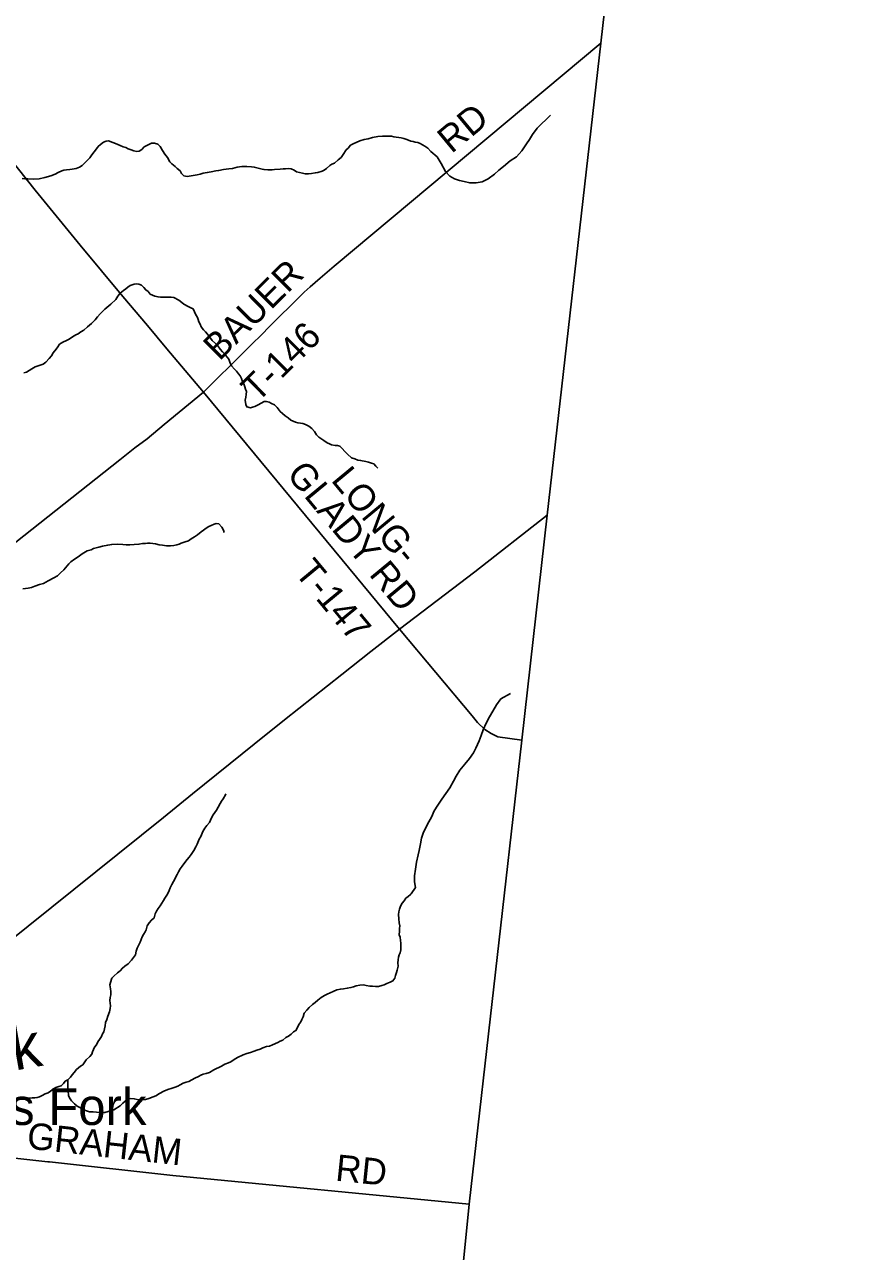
# Model space of a CAD drawing. Extents: x 1310247 to 1664935, y 235267 to 584339.
# Drawn here: x 1539053 to 1548621, y 437454 to 451382 of the extents above; entities that cross this region are included whole.
import ezdxf

# ---------------------------------------------------------------- set-up
doc = ezdxf.new("R2010")
doc.units = 0
for name, color, linetype in [('GM_X_Adjacent_County', 7, 'Continuous'), ('GM_X_County', 7, 'Continuous'), ('GM_X_County_Road', 7, 'Continuous'), ('GM_X_Minor_River', 7, 'Continuous'), ('GM_X_Minor_River_Text', 7, 'Continuous'), ('GM_X_Township', 7, 'Continuous'), ('GM_X_Township_Road', 7, 'Continuous'), ('GM_X_Township_Road_Text', 7, 'Continuous'), ('GM_X_Unincorporated_Text', 7, 'Continuous')]:
    doc.layers.add(name, color=color, linetype=linetype)

msp = doc.modelspace()

# ---------------------------------------------------------------- linework, layer by layer
at = {"layer": 'GM_X_Adjacent_County'}
msp.add_lwpolyline([(1549518, 459950), (1546591, 460177), (1546362, 457943), (1546170, 456232), (1545962, 454406), (1545594, 451170), (1544985, 445811), (1544696, 443260), (1544099, 437990), (1544031, 437305), (1543312, 431173), (1542121, 420986), (1542043, 420309), (1541904, 419113), (1541888, 418982), (1541631, 416769), (1541060, 411851), (1540946, 411161), (1540842, 410533), (1540486, 406917), (1539880, 401684)], dxfattribs=at)
at = {"layer": 'GM_X_County'}
msp.add_lwpolyline([(1524835, 462277), (1529119, 461882), (1534847, 461340), (1539583, 460843), (1540690, 460735), (1541041, 460701), (1541653, 460642), (1544018, 460420), (1546591, 460177), (1546362, 457943), (1546170, 456232), (1545962, 454406), (1545594, 451170), (1544985, 445811), (1544696, 443260), (1544099, 437990), (1544031, 437305), (1543312, 431173), (1542121, 420986)], dxfattribs=at)
at = {"layer": 'GM_X_County_Road'}
for points in [[(1535345, 442478), (1538461, 444914), (1538499, 444941), (1538528, 444969), (1538541, 444994), (1538551, 445034), (1538568, 445168), (1538573, 445186), (1538587, 445210), (1538612, 445237), (1538679, 445290), (1540136, 446441), (1540306, 446577), (1540446, 446680), (1540638, 446840), (1541083, 447207), (1540670, 447700), (1540448, 447964), (1540170, 448296), (1539686, 448879), (1539174, 449502), (1538298, 450604), (1537999, 451036), (1537593, 451545)], [(1543311, 444520), (1543911, 444978), (1544163, 445171), (1544985, 445811)], [(1536876, 439431), (1537568, 439968), (1537802, 440151), (1537999, 440303), (1538192, 440449), (1538372, 440579), (1538525, 440698), (1538657, 440803), (1538846, 440947), (1540630, 442381), (1540961, 442650), (1541658, 443211), (1542004, 443488), (1542654, 444002), (1542983, 444266), (1543311, 444520)]]:
    msp.add_lwpolyline(points, dxfattribs=at)
at = {"layer": 'GM_X_Minor_River'}
for points in [[(1543629, 449980), (1543664, 449941), (1543735, 449879), (1543784, 449805), (1543832, 449714), (1543881, 449659), (1543935, 449630), (1543989, 449611), (1544043, 449600), (1544107, 449585), (1544179, 449585), (1544249, 449596), (1544316, 449629), (1544387, 449682), (1544438, 449729), (1544489, 449770), (1544564, 449835), (1544639, 449882), (1544699, 449947), (1544750, 450026), (1544785, 450078), (1544818, 450133), (1544872, 450204), (1545022, 450353)], [(1539529, 449734), (1539567, 449737), (1539595, 449739), (1539640, 449746), (1539678, 449761), (1539708, 449783), (1539737, 449812), (1539763, 449840), (1539796, 449869), (1539810, 449893), (1539827, 449917), (1539859, 449957), (1539890, 449996), (1539914, 450020), (1539949, 450047), (1539979, 450057), (1540005, 450060), (1540057, 450043), (1540087, 450033), (1540113, 450020), (1540138, 450010), (1540174, 449995), (1540204, 449987), (1540230, 449972), (1540264, 449958), (1540294, 449949), (1540329, 449942), (1540354, 449944), (1540386, 449964), (1540412, 449993), (1540441, 450009), (1540465, 450022), (1540495, 450036), (1540529, 450037), (1540565, 450025), (1540593, 449998), (1540618, 449951), (1540647, 449911), (1540677, 449872), (1540702, 449824), (1540727, 449801), (1540763, 449770), (1540787, 449748), (1540818, 449721), (1540836, 449691), (1540863, 449664), (1540899, 449658), (1540945, 449663), (1540969, 449667), (1541012, 449674), (1541048, 449685), (1541080, 449693), (1541128, 449702), (1541172, 449711), (1541223, 449720), (1541257, 449726), (1541313, 449735), (1541371, 449744), (1541415, 449749), (1541466, 449764), (1541494, 449768), (1541518, 449771), (1541576, 449772), (1541628, 449768), (1541660, 449763), (1541690, 449754), (1541749, 449741), (1541773, 449735), (1541813, 449732), (1541865, 449733), (1541890, 449735), (1541954, 449742), (1541990, 449743), (1542014, 449745), (1542052, 449746), (1542078, 449744), (1542114, 449727), (1542139, 449711), (1542175, 449702), (1542209, 449693), (1542239, 449689), (1542275, 449686), (1542311, 449690), (1542353, 449697), (1542381, 449702), (1542430, 449718), (1542456, 449727), (1542482, 449749), (1542519, 449782), (1542543, 449796), (1542573, 449807), (1542614, 449847), (1542649, 449874), (1542671, 449906), (1542702, 449958), (1542726, 449979), (1542753, 450011), (1542791, 450032), (1542818, 450044), (1542858, 450061), (1542908, 450076)], [(1542908, 450076), (1542952, 450086), (1543003, 450099), (1543065, 450110), (1543115, 450115), (1543155, 450116), (1543185, 450116), (1543219, 450113), (1543245, 450107), (1543273, 450102), (1543303, 450098), (1543329, 450095), (1543357, 450089), (1543383, 450080), (1543411, 450068), (1543438, 450057), (1543464, 450053), (1543488, 450048), (1543516, 450044), (1543542, 450031), (1543570, 450017), (1543596, 450000), (1543629, 449980)], [(1539027, 449636), (1539055, 449632), (1539091, 449629), (1539157, 449626), (1539221, 449631), (1539285, 449644), (1539350, 449663), (1539402, 449684), (1539435, 449701), (1539475, 449721), (1539499, 449730), (1539529, 449734)], [(1539531, 447795), (1539559, 447812), (1539599, 447837), (1539636, 447859), (1539662, 447872), (1539694, 447892), (1539725, 447911), (1539769, 447949), (1539814, 447990), (1539855, 448028), (1539882, 448063), (1539912, 448097), (1539935, 448122), (1539963, 448150), (1539989, 448168), (1540032, 448207), (1540089, 448262), (1540114, 448300), (1540138, 448331), (1540175, 448363), (1540203, 448380), (1540227, 448400), (1540252, 448418), (1540298, 448433), (1540328, 448438), (1540352, 448436), (1540380, 448424), (1540408, 448397), (1540429, 448369), (1540455, 448352), (1540480, 448322), (1540506, 448309), (1540534, 448297), (1540570, 448290), (1540596, 448287), (1540632, 448287), (1540656, 448286), (1540684, 448288), (1540716, 448287), (1540746, 448283), (1540806, 448252), (1540837, 448225), (1540863, 448207), (1540910, 448182), (1540940, 448165), (1540966, 448153), (1540984, 448120), (1540995, 448094), (1541016, 448058), (1541024, 448033), (1541032, 448007), (1541045, 447979), (1541059, 447949), (1541086, 447918), (1541106, 447894), (1541131, 447867), (1541153, 447835), (1541184, 447796), (1541220, 447761), (1541247, 447735), (1541275, 447696), (1541300, 447666), (1541336, 447629), (1541371, 447582), (1541384, 447548), (1541404, 447509), (1541437, 447471), (1541459, 447446), (1541480, 447418), (1541502, 447393), (1541517, 447365), (1541529, 447327), (1541542, 447303), (1541554, 447268), (1541563, 447242), (1541571, 447218), (1541570, 447182), (1541564, 447152), (1541559, 447116), (1541564, 447068), (1541578, 447041), (1541618, 447030), (1541642, 447038), (1541668, 447046), (1541704, 447065), (1541739, 447085), (1541775, 447102), (1541801, 447102), (1541831, 447095), (1541857, 447080), (1541891, 447064), (1541922, 447035), (1541953, 446991), (1541981, 446968), (1542013, 446941), (1542046, 446917), (1542076, 446892), (1542102, 446880), (1542130, 446867), (1542155, 446861), (1542187, 446856)], [(1539046, 447430), (1539074, 447437), (1539135, 447473), (1539173, 447498), (1539264, 447528), (1539294, 447550), (1539331, 447591), (1539358, 447621), (1539380, 447657), (1539411, 447698), (1539431, 447724), (1539450, 447752), (1539488, 447777), (1539531, 447795)], [(1542187, 446856), (1542211, 446852), (1542241, 446841), (1542279, 446821), (1542315, 446796), (1542344, 446763), (1542369, 446725), (1542393, 446696), (1542452, 446661), (1542488, 446634), (1542514, 446622), (1542538, 446612), (1542580, 446605), (1542604, 446602), (1542632, 446596), (1542657, 446569), (1542689, 446535), (1542718, 446506), (1542765, 446463), (1542801, 446451), (1542835, 446438), (1542867, 446433), (1542927, 446422), (1542957, 446414), (1542991, 446403), (1543017, 446395), (1543040, 446370), (1543062, 446346)], [(1539033, 444978), (1539095, 444985), (1539131, 444990), (1539172, 445005), (1539224, 445027), (1539268, 445038), (1539323, 445067), (1539385, 445100), (1539428, 445123), (1539460, 445159), (1539499, 445190), (1539517, 445216), (1539558, 445259), (1539579, 445283), (1539619, 445314), (1539662, 445338), (1539706, 445375), (1539765, 445406), (1539809, 445419), (1539835, 445433), (1539896, 445448), (1539940, 445461), (1539998, 445472), (1540044, 445480), (1540108, 445482), (1540168, 445479), (1540208, 445477), (1540248, 445476), (1540299, 445479), (1540351, 445482), (1540393, 445490), (1540425, 445491), (1540449, 445493), (1540481, 445494), (1540509, 445492), (1540539, 445487), (1540581, 445476), (1540619, 445472), (1540663, 445465), (1540711, 445466), (1540747, 445469), (1540781, 445475), (1540807, 445482), (1540833, 445494), (1540878, 445509), (1540914, 445521), (1540946, 445542), (1540981, 445566), (1541017, 445591), (1541058, 445622), (1541086, 445642), (1541116, 445666), (1541145, 445683), (1541171, 445697), (1541205, 445710), (1541229, 445718), (1541257, 445715), (1541293, 445675), (1541310, 445644), (1541318, 445614)], [(1543440, 441514), (1543492, 441585), (1543481, 441650), (1543480, 441720), (1543490, 441794), (1543503, 441872), (1543521, 441955), (1543532, 442007), (1543547, 442081), (1543560, 442145), (1543579, 442203), (1543613, 442274), (1543644, 442330), (1543671, 442385), (1543702, 442455), (1543745, 442522), (1543791, 442588), (1543834, 442651), (1543881, 442718), (1543923, 442794), (1543954, 442851), (1543995, 442918), (1544051, 442984), (1544102, 443049), (1544149, 443116), (1544176, 443168), (1544214, 443249), (1544235, 443311), (1544258, 443375), (1544292, 443450), (1544331, 443522), (1544368, 443589), (1544410, 443660), (1544461, 443728), (1544568, 443789)], [(1540787, 441735), (1540802, 441763), (1540820, 441797), (1540841, 441828), (1540860, 441856), (1540899, 441903), (1540921, 441931), (1540944, 441962), (1540975, 442007), (1540996, 442049), (1541011, 442077), (1541034, 442136), (1541055, 442166), (1541076, 442221), (1541101, 442259), (1541123, 442288), (1541154, 442325), (1541177, 442377), (1541194, 442409), (1541213, 442438), (1541231, 442464), (1541252, 442499), (1541275, 442539), (1541289, 442565), (1541306, 442592), (1541335, 442636), (1541339, 442649)], [(1539039, 439188), (1539073, 439193), (1539101, 439195), (1539141, 439198), (1539169, 439199), (1539195, 439202), (1539224, 439210), (1539254, 439225), (1539288, 439242), (1539320, 439256), (1539347, 439273), (1539383, 439300), (1539410, 439316), (1539442, 439327), (1539468, 439336), (1539495, 439362), (1539515, 439387), (1539546, 439404), (1539576, 439434), (1539595, 439461), (1539615, 439487), (1539642, 439518), (1539687, 439559), (1539715, 439573), (1539754, 439628), (1539793, 439667), (1539816, 439692), (1539826, 439722), (1539848, 439774), (1539870, 439801), (1539887, 439835), (1539903, 439862), (1539926, 439894), (1539937, 439924), (1539953, 439949), (1539960, 439983), (1539969, 440015), (1539974, 440053), (1539989, 440089), (1539999, 440126), (1540016, 440174), (1540027, 440212), (1540030, 440242), (1540027, 440272), (1540023, 440304), (1540026, 440338), (1540033, 440368), (1540032, 440406), (1540028, 440434), (1540021, 440482), (1540028, 440508), (1540045, 440556), (1540068, 440581), (1540110, 440616), (1540137, 440638), (1540164, 440671), (1540190, 440692), (1540229, 440720), (1540266, 440761), (1540311, 440820), (1540322, 440864), (1540333, 440897), (1540347, 440929), (1540366, 440967), (1540389, 441026), (1540404, 441054), (1540421, 441081), (1540433, 441107), (1540446, 441149), (1540467, 441186), (1540494, 441216), (1540524, 441241), (1540535, 441285), (1540550, 441317), (1540569, 441348), (1540591, 441378), (1540612, 441409), (1540631, 441439), (1540647, 441464), (1540670, 441498), (1540684, 441524), (1540695, 441551), (1540706, 441583), (1540725, 441621), (1540745, 441654), (1540760, 441680), (1540772, 441706), (1540787, 441735)], [(1542901, 440480), (1542929, 440475), (1542971, 440466), (1543001, 440465), (1543037, 440461), (1543069, 440462), (1543109, 440473), (1543137, 440482), (1543167, 440496), (1543205, 440511), (1543234, 440526), (1543256, 440556), (1543263, 440587), (1543274, 440621), (1543284, 440649), (1543293, 440691), (1543292, 440729), (1543293, 440763), (1543296, 440795), (1543304, 440821), (1543315, 440846), (1543326, 440880), (1543326, 440914), (1543323, 440954), (1543320, 440984), (1543315, 441021), (1543306, 441047), (1543311, 441091), (1543311, 441119), (1543314, 441149), (1543307, 441185), (1543300, 441229), (1543299, 441279), (1543300, 441309), (1543308, 441341), (1543319, 441373), (1543340, 441408), (1543364, 441436), (1543383, 441463), (1543409, 441483), (1543434, 441508), (1543440, 441514)], [(1539546, 439404), (1539543, 439379), (1539544, 439352), (1539543, 439314), (1539547, 439276), (1539553, 439224), (1539563, 439198), (1539586, 439165), (1539619, 439129), (1539652, 439104), (1539690, 439083), (1539720, 439066), (1539755, 439051), (1539789, 439041), (1539831, 439038), (1539869, 439035), (1539904, 439032), (1539930, 439033), (1539964, 439033), (1540039, 439053), (1540067, 439062), (1540140, 439109), (1540168, 439138), (1540197, 439161), (1540228, 439187), (1540260, 439190), (1540299, 439187), (1540331, 439180), (1540359, 439176), (1540387, 439175), (1540427, 439180), (1540465, 439189), (1540514, 439210), (1540544, 439221), (1540586, 439248), (1540635, 439275), (1540681, 439294), (1540728, 439307), (1540762, 439320), (1540792, 439332), (1540818, 439345), (1540855, 439366), (1540887, 439377), (1540919, 439385), (1540953, 439404), (1540986, 439423), (1541026, 439442), (1541054, 439454), (1541081, 439465), (1541115, 439476), (1541153, 439487), (1541202, 439516), (1541290, 439558), (1541325, 439579), (1541367, 439596), (1541393, 439608), (1541432, 439633), (1541472, 439656), (1541535, 439687), (1541577, 439700), (1541617, 439713), (1541658, 439728), (1541690, 439739), (1541728, 439750), (1541759, 439766), (1541801, 439781), (1541833, 439786), (1541867, 439801), (1541928, 439828), (1541956, 439841), (1541984, 439852), (1542019, 439882), (1542049, 439899), (1542080, 439922), (1542108, 439946), (1542134, 439961), (1542155, 440003), (1542168, 440030), (1542191, 440060), (1542199, 440088), (1542214, 440119), (1542229, 440159), (1542256, 440192), (1542284, 440222), (1542321, 440259), (1542353, 440282), (1542382, 440308), (1542419, 440337), (1542457, 440360), (1542487, 440375), (1542524, 440390), (1542558, 440406), (1542598, 440423), (1542638, 440432), (1542672, 440435), (1542717, 440442), (1542757, 440449), (1542787, 440460), (1542817, 440468), (1542859, 440477), (1542901, 440480)]]:
    msp.add_lwpolyline(points, dxfattribs=at)
at = {"layer": 'GM_X_Township'}
msp.add_lwpolyline([(1524835, 462277), (1529119, 461882), (1534847, 461340), (1539583, 460843), (1540690, 460735), (1541041, 460701), (1541653, 460642), (1544018, 460420), (1546591, 460177), (1546362, 457943), (1546170, 456232), (1545962, 454406), (1545594, 451170), (1544985, 445811), (1544696, 443260), (1544099, 437990), (1544031, 437305), (1538779, 435612), (1537548, 435215), (1534701, 434280), (1531456, 433256), (1530255, 432867), (1526393, 431615)], dxfattribs=at)
at = {"layer": 'GM_X_Township_Road'}
for points in [[(1541083, 447207), (1541240, 447362), (1541401, 447524), (1541538, 447658), (1541646, 447765), (1541732, 447850), (1541846, 447965), (1541960, 448079), (1542063, 448181), (1542150, 448269), (1542226, 448345), (1542297, 448406), (1542407, 448503), (1542568, 448640), (1545594, 451170)], [(1544696, 443260), (1544426, 443295), (1544349, 443335), (1544276, 443379), (1544196, 443457), (1544135, 443536), (1543311, 444520), (1541083, 447207)], [(1537239, 438702), (1539316, 438473)], [(1539316, 438473), (1539337, 438471), (1540737, 438316), (1544099, 437990)]]:
    msp.add_lwpolyline(points, dxfattribs=at)

# ---------------------------------------------------------------- texts
at = {"layer": 'GM_X_Minor_River_Text'}
msp.add_text('Fork', height=500, rotation=9.9959, dxfattribs=at).set_placement((1537956, 439333))
at = {"layer": 'GM_X_Township_Road_Text'}
for s, rotation, p in [('RD', 39.741, (1543899, 449910)), ('BAUER', 44.8579, (1541265, 447554)), ('T-146', 44.8072, (1541696, 447082)), ('GLADY RD', 309.6001, (1542017, 446271)), ('LONG-', 309.6637, (1542523, 446207)), ('T-147', 309.6256, (1542108, 445158)), ('GRAHAM', 353.678, (1539071, 438624)), ('RD', 354.0934, (1542574, 438259))]:
    msp.add_text(s, height=300, rotation=rotation, dxfattribs=at).set_placement(p)
at = {"layer": 'GM_X_Unincorporated_Text'}
msp.add_text('Moores Fork', height=417, rotation=0, dxfattribs=at).set_placement((1537308, 438890))

doc.saveas('drawing.dxf')
